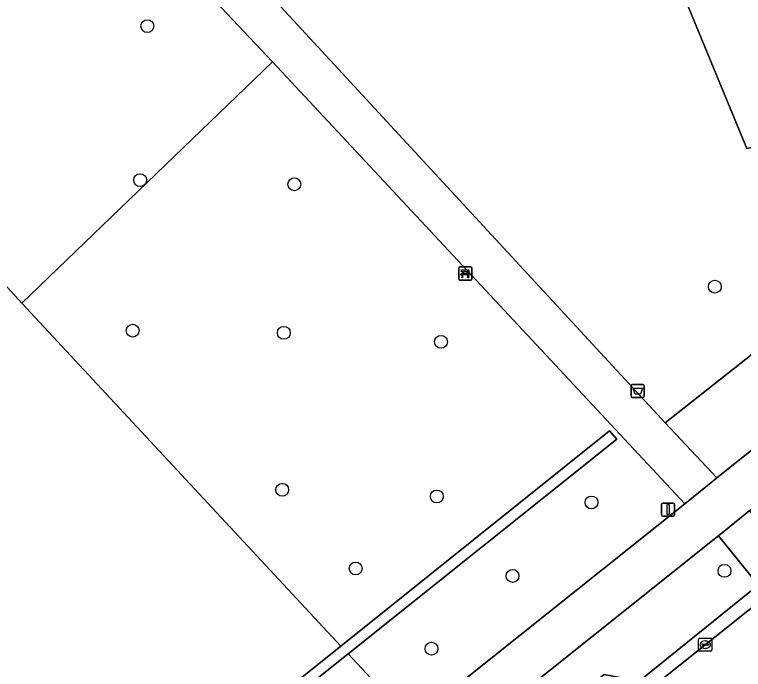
# Model space of a CAD drawing. Extents: x 157445 to 158888, y 383061 to 384688.
# Drawn here: x 158206.2 to 158261.6, y 384094.6 to 384144.4 of the extents above; entities that cross this region are included whole.
import ezdxf

# ---------------------------------------------------------------- set-up
doc = ezdxf.new("R2010")
doc.units = 0
for name, color, linetype in [('IMGEO_Afvalbak', 7, 'Continuous'), ('IMGEO_Bank', 7, 'Continuous'), ('IMGEO_Boom', 7, 'Continuous'), ('IMGEO_Fietspad_gesloten', 7, 'Continuous'), ('IMGEO_Greppel_droge_sloot', 7, 'Continuous'), ('IMGEO_Groenvoorziening', 7, 'Continuous'), ('IMGEO_Kolk', 7, 'Continuous'), ('IMGEO_Lichtmast', 7, 'Continuous'), ('IMGEO_Rijbaan_lokaal_open', 7, 'Continuous'), ('IMGEO_Voetpad_halfverhard', 7, 'Continuous'), ('IMGEO_Voetpad_open', 7, 'Continuous')]:
    doc.layers.add(name, color=color, linetype=linetype)

msp = doc.modelspace()

# ---------------------------------------------------------------- linework, layer by layer
at = {"layer": 'IMGEO_Afvalbak'}
for p, q in [((158253.097, 384115.368), (158253.097, 384116.168)), ((158253.097, 384116.168), (158253.097, 384115.368)), ((158253.197, 384116.268), (158253.987, 384116.268)), ((158253.987, 384116.268), (158253.197, 384116.268)), ((158254.087, 384116.168), (158254.087, 384115.368)), ((158254.087, 384115.368), (158254.087, 384116.168)), ((158253.987, 384115.268), (158253.197, 384115.268)), ((158253.197, 384115.268), (158253.987, 384115.268))]:
    msp.add_line(p, q, dxfattribs=at)
msp.add_lwpolyline([(158253.24, 384115.982), (158253.944, 384115.982), (158253.795, 384115.512), (158253.389, 384115.512), (158253.24, 384115.982)], dxfattribs=at)
for centre, start, end in [((158253.197, 384116.168), 90, 180), ((158253.197, 384116.168), 90, 180), ((158253.987, 384116.168), 0, 90), ((158253.987, 384116.168), 360, 90), ((158253.197, 384115.368), 180, 270), ((158253.197, 384115.368), 180, 270), ((158253.987, 384115.368), 270, 0), ((158253.987, 384115.368), 270, 0)]:
    msp.add_arc(centre, 0.1, start, end, dxfattribs=at)
at = {"layer": 'IMGEO_Bank'}
for p, q in [((158239.977, 384124.277), (158239.977, 384125.118)), ((158239.977, 384125.118), (158239.977, 384124.277)), ((158240.052, 384125.202), (158240.893, 384125.202)), ((158240.893, 384125.202), (158240.052, 384125.202)), ((158240.977, 384125.127), (158240.977, 384124.286)), ((158240.977, 384124.286), (158240.977, 384125.127)), ((158240.674, 384124.6), (158240.281, 384124.6)), ((158240.286, 384124.708), (158240.286, 384124.814)), ((158240.33, 384124.814), (158240.33, 384124.708)), ((158240.618, 384124.82), (158240.336, 384124.82)), ((158240.336, 384124.702), (158240.618, 384124.702)), ((158240.624, 384124.708), (158240.624, 384124.814)), ((158240.668, 384124.814), (158240.668, 384124.708)), ((158240.902, 384124.202), (158240.061, 384124.202)), ((158240.061, 384124.202), (158240.902, 384124.202))]:
    msp.add_line(p, q, dxfattribs=at)
for points in [[(158240.28, 384124.82), (158240.194, 384124.82), (158240.194, 384124.981), (158240.757, 384124.981), (158240.757, 384124.82), (158240.674, 384124.82)], [(158240.224, 384124.6), (158240.082, 384124.6), (158240.194, 384124.702), (158240.28, 384124.702)], [(158240.274, 384124.593), (158240.274, 384124.386), (158240.231, 384124.386), (158240.231, 384124.593)], [(158240.674, 384124.702), (158240.757, 384124.702), (158240.869, 384124.6), (158240.73, 384124.6)], [(158240.724, 384124.593), (158240.724, 384124.386), (158240.68, 384124.386), (158240.68, 384124.593)]]:
    msp.add_lwpolyline(points, dxfattribs=at)
for centre, radius, start, end in [((158240.055, 384125.124), 0.0779, 92.4484, 184.2845), ((158240.055, 384125.124), 0.0779, 92.4484, 184.2845), ((158240.899, 384125.124), 0.0779, 2.4484, 94.2845), ((158240.899, 384125.124), 0.0779, 2.4484, 94.2845), ((158240.224, 384124.593), 0.00671, 2.8957, 87.1043), ((158240.281, 384124.593), 0.00671, 92.8957, 177.1043), ((158240.279, 384124.813), 0.00671, 2.8957, 87.1043), ((158240.279, 384124.709), 0.00671, 272.8957, 357.1043), ((158240.336, 384124.813), 0.00671, 92.8957, 177.1043), ((158240.336, 384124.709), 0.00671, 182.8957, 267.1043), ((158240.618, 384124.813), 0.00671, 2.8957, 87.1043), ((158240.618, 384124.709), 0.00671, 272.8957, 357.1043), ((158240.675, 384124.813), 0.00671, 92.8957, 177.1043), ((158240.675, 384124.709), 0.00671, 182.8957, 267.1043), ((158240.673, 384124.593), 0.00671, 2.8957, 87.1043), ((158240.73, 384124.593), 0.00671, 92.8957, 177.1043), ((158240.055, 384124.28), 0.0779, 182.4484, 274.2845), ((158240.055, 384124.28), 0.0779, 182.4484, 274.2845), ((158240.899, 384124.28), 0.0779, 272.4484, 4.2845), ((158240.899, 384124.28), 0.0779, 272.4484, 4.2845)]:
    msp.add_arc(centre, radius, start, end, dxfattribs=at)
at = {"layer": 'IMGEO_Boom'}
for centre in [(158216.302, 384143.525), (158215.749, 384131.808), (158227.48, 384131.496), (158259.454, 384123.7), (158215.185, 384120.358), (158226.676, 384120.191), (158238.632, 384119.506), (158226.556, 384108.248), (158238.311, 384107.74), (158250.075, 384107.285), (158232.141, 384102.263), (158260.189, 384102.082), (158244.073, 384101.696), (158237.907, 384096.158)]:
    msp.add_circle(centre, 0.489, dxfattribs=at)
at = {"layer": 'IMGEO_Fietspad_gesloten'}
for points in [[(158292.656, 384135.486), (158291.288, 384134.399), (158282.101, 384127.103), (158266.834, 384114.92), (158259.617, 384109.161), (158259.565, 384109.12), (158257.172, 384107.178), (158236.375, 384090.591), (158232.444, 384087.456), (158208.92, 384068.687), (158184.447, 384049.214), (158172.081, 384039.364), (158159.432, 384029.346), (158159.413, 384029.331), (158156.933, 384027.344), (158143.961, 384017.036), (158139.63, 384013.618), (158130.574, 384006.472), (158118.245, 383996.636), (158117.884, 383996.348)], [(158119.988, 383993.551), (158120.067, 383993.612), (158132.749, 384003.73), (158146.134, 384014.292), (158159.232, 384024.7), (158159.545, 384024.951), (158161.92, 384026.852), (158174.258, 384036.623), (158186.627, 384046.476), (158211.101, 384065.95), (158234.627, 384084.72), (158259.412, 384104.488), (158259.623, 384104.659), (158259.735, 384104.75), (158261.759, 384106.393), (158262.095, 384106.661), (158284.281, 384124.365), (158293.831, 384132.114)]]:
    msp.add_lwpolyline(points, dxfattribs=at)
at = {"layer": 'IMGEO_Greppel_droge_sloot'}
msp.add_lwpolyline([(158231.566, 384095.764), (158252.01, 384112.105), (158251.435, 384112.73), (158231.013, 384096.36), (158204.416, 384075.039), (158154.437, 384035.369), (158155.097, 384034.643)], close=True, dxfattribs=at)
at = {"layer": 'IMGEO_Groenvoorziening'}
msp.add_lwpolyline([(158256.958, 384170.278), (158256.003, 384170.993), (158249.078, 384178.538), (158220.449, 384151.507), (158228.948, 384142.27), (158255.668, 384113.345), (158262.298, 384118.568), (158262.983, 384119.107), (158287.867, 384138.71), (158277.339, 384187.589)], dxfattribs=at)
for points in [[(158218.02, 384149.105), (158216.008, 384147.281), (158201.903, 384162.403), (158198.18, 384158.752), (158198.223, 384158.731), (158200.542, 384156.405), (158187.12, 384143.926), (158206.764, 384122.45), (158225.807, 384140.801)], [(158252.967, 384155.85), (158261.887, 384134.226), (158268.79, 384135.581), (158271.435, 384156.549)], [(158271.435, 384156.549), (158268.79, 384135.581), (158261.887, 384134.226), (158252.967, 384155.85)], [(158206.764, 384122.45), (158187.12, 384143.926), (158187.034, 384143.846), (158169.611, 384127.646), (158129.435, 384089.717), (158132.193, 384084.182), (158119.437, 384072.002), (158149.076, 384040.531), (158159.432, 384029.346), (158172.081, 384039.364), (158184.447, 384049.214), (158208.92, 384068.687), (158232.444, 384087.456), (158236.375, 384090.591), (158231.566, 384095.764), (158155.097, 384034.643), (158154.437, 384035.369), (158204.416, 384075.039), (158231.013, 384096.36)], [(158225.807, 384140.801), (158206.764, 384122.45), (158231.013, 384096.36), (158251.435, 384112.73), (158252.01, 384112.105), (158231.566, 384095.764), (158236.375, 384090.591), (158257.172, 384107.178)], [(158266.834, 384114.92), (158262.983, 384119.107), (158262.298, 384118.568), (158255.668, 384113.345), (158259.617, 384109.161)], [(158230.554, 384075.335), (158230.763, 384077.981), (158251.033, 384094.194), (158253.691, 384093.699), (158262.893, 384101.12), (158262.616, 384101.165), (158259.735, 384104.75), (158259.623, 384104.659), (158259.412, 384104.488), (158234.627, 384084.72), (158211.101, 384065.95), (158186.627, 384046.476), (158174.258, 384036.623), (158161.92, 384026.852), (158165.063, 384023.011), (158169.321, 384026.415), (158181.91, 384036.481), (158182.292, 384039.289), (158202.163, 384055.179), (158204.955, 384054.945)]]:
    msp.add_lwpolyline(points, close=True, dxfattribs=at)
at = {"layer": 'IMGEO_Kolk'}
for p, q in [((158258.226, 384096.039), (158258.226, 384096.891)), ((158258.301, 384096.965), (158259.153, 384096.965)), ((158258.714, 384096.745), (158258.739, 384096.745)), ((158259.227, 384096.891), (158259.227, 384096.039)), ((158258.485, 384096.459), (158258.485, 384096.471)), ((158258.923, 384096.422), (158258.525, 384096.422)), ((158258.528, 384096.508), (158258.926, 384096.508)), ((158258.737, 384096.185), (158258.712, 384096.185)), ((158258.969, 384096.471), (158258.969, 384096.459)), ((158259.153, 384095.965), (158258.301, 384095.965))]:
    msp.add_line(p, q, dxfattribs=at)
for points in [[(158258.226, 384096.039), (158258.226, 384096.891)], [(158258.301, 384096.965), (158259.153, 384096.965)], [(158259.227, 384096.891), (158259.227, 384096.039)], [(158259.153, 384095.965), (158258.301, 384095.965)]]:
    msp.add_lwpolyline(points, dxfattribs=at)
for centre, radius, start, end in [((158258.303, 384096.889), 0.0765, 91.552, 178.448), ((158258.303, 384096.889), 0.0765, 91.552, 178.448), ((158259.151, 384096.889), 0.0765, 1.552, 88.448), ((158259.151, 384096.889), 0.0765, 1.552, 88.448), ((158258.525, 384096.468), 0.0403, 85.8775, 175.7526), ((158258.522, 384096.458), 0.0366, 178.938, 274.7102), ((158258.926, 384096.465), 0.043, 264.8664, 352.4533), ((158258.93, 384096.47), 0.0386, 1.7309, 96.639), ((158258.303, 384096.041), 0.0765, 181.552, 268.448), ((158258.303, 384096.041), 0.0765, 181.552, 268.448), ((158259.151, 384096.041), 0.0765, 271.552, 358.448), ((158259.151, 384096.041), 0.0765, 271.552, 358.448)]:
    msp.add_arc(centre, radius, start, end, dxfattribs=at)
for centre, major_axis, ratio, start_param, end_param in [((158258.713, 384096.465), (-0.387, 0.002), 0.722429, 4.712389, 7.853982), ((158258.738, 384096.465), (-0.39, 0.002), 0.717154, 1.570796, 4.712389)]:
    msp.add_ellipse(centre, major_axis=major_axis, ratio=ratio, start_param=start_param, end_param=end_param, dxfattribs=at)
at = {"layer": 'IMGEO_Lichtmast'}
for p, q in [((158255.503, 384107.243), (158256.293, 384107.243)), ((158256.293, 384107.243), (158255.503, 384107.243)), ((158255.403, 384106.343), (158255.403, 384107.143)), ((158255.403, 384107.143), (158255.403, 384106.343)), ((158256.393, 384107.143), (158256.393, 384106.343)), ((158256.393, 384106.343), (158256.393, 384107.143)), ((158256.293, 384106.243), (158255.503, 384106.243)), ((158255.503, 384106.243), (158256.293, 384106.243))]:
    msp.add_line(p, q, dxfattribs=at)
msp.add_lwpolyline([(158255.823, 384107.118), (158255.973, 384107.118), (158255.973, 384106.368), (158255.823, 384106.368), (158255.823, 384107.118)], dxfattribs=at)
for centre, start, end in [((158255.503, 384107.143), 90, 180), ((158255.503, 384107.143), 90, 180), ((158256.293, 384107.143), 0, 90), ((158256.293, 384107.143), 360, 90), ((158255.503, 384106.343), 180, 270), ((158255.503, 384106.343), 180, 270), ((158256.293, 384106.343), 270, 0), ((158256.293, 384106.343), 270, 0)]:
    msp.add_arc(centre, 0.1, start, end, dxfattribs=at)
at = {"layer": 'IMGEO_Rijbaan_lokaal_open'}
msp.add_lwpolyline([(158263.783, 384093.492), (158263.812, 384093.641), (158276.771, 384103.866), (158276.997, 384103.954), (158280.77, 384106.957), (158277.275, 384111.274), (158254.309, 384092.935), (158231.006, 384074.327), (158230.678, 384074.065), (158234.219, 384069.643), (158243.121, 384076.731)], close=True, dxfattribs=at)
at = {"layer": 'IMGEO_Voetpad_halfverhard'}
msp.add_lwpolyline([(158142.286, 384230.311), (158147.474, 384224.665), (158151.018, 384220.981), (158173.276, 384197.249), (158197.023, 384171.929), (158190.702, 384166.018), (158177.905, 384154.051), (158177.871, 384154.019), (158180.104, 384151.635), (158181.915, 384149.764), (158194.682, 384161.703), (158198.888, 384165.636), (158201.903, 384162.403), (158216.008, 384147.281), (158218.02, 384149.105), (158225.807, 384140.801), (158257.172, 384107.178), (158259.565, 384109.12), (158259.617, 384109.161), (158255.668, 384113.345), (158228.948, 384142.27), (158220.449, 384151.507), (158218.641, 384153.427), (158179.831, 384194.875)], dxfattribs=at)
at = {"layer": 'IMGEO_Voetpad_open'}
for points in [[(158280.807, 384116.544), (158299.395, 384131.355), (158297.959, 384131.701), (158279.455, 384116.865), (158279.234, 384114.301), (158268.255, 384105.446), (158265.241, 384103.015), (158265.121, 384102.918), (158262.893, 384101.12), (158253.691, 384093.699), (158251.033, 384094.194), (158230.763, 384077.981), (158230.554, 384075.335), (158204.955, 384054.945)], [(158254.309, 384092.935), (158277.275, 384111.274), (158279.378, 384112.954), (158279.636, 384113.179)]]:
    msp.add_lwpolyline(points, dxfattribs=at)
msp.add_lwpolyline([(158262.095, 384106.661), (158261.759, 384106.393), (158259.735, 384104.75), (158262.616, 384101.165), (158262.893, 384101.12), (158265.121, 384102.918)], close=True, dxfattribs=at)

doc.saveas('drawing.dxf')
